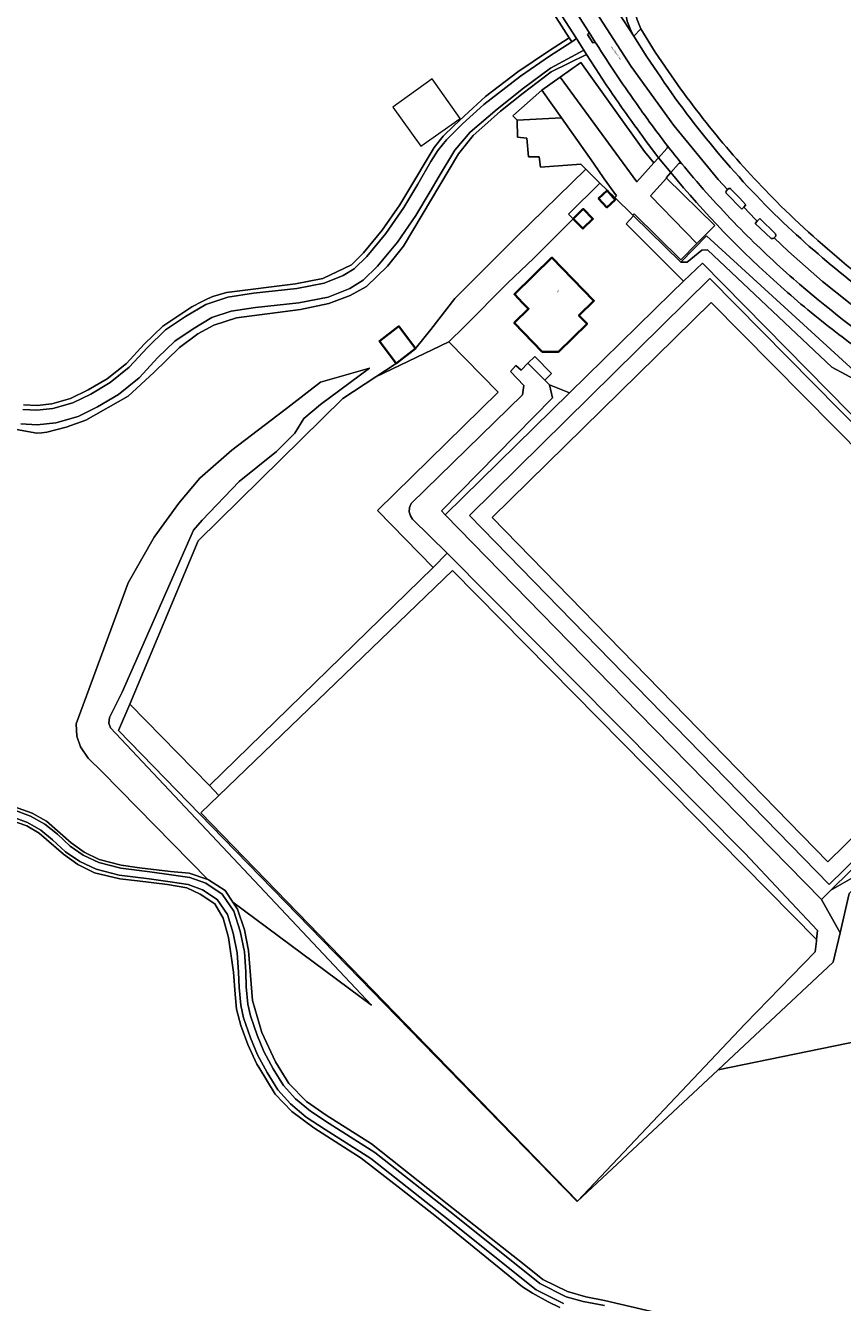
# Model space of a CAD drawing. Header units: metres. Extents: x 197700 to 204338, y 317132 to 325229.
# Tile 551 of 656: x 202313 to 202483, y 318153 to 318419. Entities that reach past the tile are written whole.
import ezdxf
from ezdxf.enums import TextEntityAlignment as Align

# ---------------------------------------------------------------- set-up
doc = ezdxf.new("R2010")
doc.units = ezdxf.units.M
for name, color, linetype, lineweight in [('B-WE-GR-BEPLANTING_CULTUUR_BODEMBEDEKKER-GV', 90, 'Continuous', 18), ('B-WE-GR-BOS_LOOF-GV', 40, 'Continuous', 13), ('B-WE-IE-TERREINAFSCHEIDING_KUNSTMATIG_HEKWERK-G', 20, 'IE-TERREINAFSCHEIDING-KUNSTMATIG', 18), ('B-WE-OG-BEBOUWING-GV', 7, 'Continuous', 35), ('B-WE-OG-BEBOUWING-T18', 10, 'Continuous', 18), ('B-WE-OG-TERREIN_CULTUURSCHEIDING-GV', 7, 'Continuous', 18), ('B-WE-OG-TERREIN_ERF-GV', 7, 'Continuous', 18), ('B-WE-OG-TOPOGRAFIE-T18', 10, 'Continuous', 18), ('B-WE-VH-ONVERHARD-GV', 252, 'Continuous', 18), ('B-WE-VH-VERHARDING_ASFALT-GV', 252, 'Continuous', 18), ('B-WE-VH-VERHARDING_BETONSTRAATSTEEN-GV', 252, 'Continuous', 18), ('B-WE-VH-VERHARDING_GESLOTEN-GV', 252, 'Continuous', 18), ('B-WE-VH-VERHARDING_OPEN-GV', 252, 'Continuous', 18), ('B-WE-VH-VERHARDING_TEGEL-GV', 252, 'Continuous', 18), ('B-WE-VH-VERHARDING_TEGEL_RUBBER-GV', 252, 'Continuous', 18)]:
    doc.layers.add(name, color=color, linetype=linetype, lineweight=lineweight)
doc.styles.add('NLCS-ISO-M200-T18', font='NLCS-ISO.ttf', dxfattribs={"height": 0.36})
doc.linetypes.add('IE-TERREINAFSCHEIDING-KUNSTMATIG', pattern='A,4,[82,NLCS.SHX,S=0.75,R=90,X=0,Y=0],4,-2', length=10)

msp = doc.modelspace()

# ---------------------------------------------------------------- linework, layer by layer
at = {"layer": 'B-WE-GR-BEPLANTING_CULTUUR_BODEMBEDEKKER-GV'}
msp.add_lwpolyline([(202421.829, 318343.917), (202422.48, 318341.252), (202399.393, 318317.75), (202400.148, 318316.949), (202426.036, 318342.294)], close=True, dxfattribs=at)
at = {"layer": 'B-WE-GR-BOS_LOOF-GV'}
for points in [[(202312.49, 318339.805), (202315.295, 318339.646), (202318.375, 318339.96), (202322.273, 318341.066), (202325.901, 318342.913), (202329.864, 318345.169), (202333.87, 318348.392), (202337.559, 318352.408), (202341.447, 318356.153), (202347.467, 318360.129), (202349.649, 318361.228), (202350.733, 318361.79), (202351.861, 318362.251), (202353.026, 318362.61), (202354.695, 318363.126), (202369.055, 318364.938), (202374.69, 318365.991), (202380.69, 318368.87), (202383.149, 318371.336), (202387.08, 318376.057), (202390.715, 318381.343), (202392.165, 318383.734), (202397.89, 318393.248), (202399.735, 318395.593), (202401.962, 318397.73), (202404.188, 318399.834), (202408.566, 318403.814), (202415.23, 318408.945), (202421.653, 318413.286), (202425.923, 318416.066), (202420.063, 318425.289)], [(202432.221, 318408.428), (202429.552, 318412.587), (202422.188, 318409.001), (202416.401, 318404.521), (202411.629, 318400.822), (202408.412, 318397.858), (202405.956, 318395.732), (202402.939, 318391.939), (202391.472, 318372.756), (202388.197, 318368.582), (202383.83, 318364.37), (202380.398, 318362.459), (202375.953, 318360.821), (202370.052, 318359.589), (202356.756, 318357.873), (202352.038, 318356.352), (202348.762, 318354.557), (202344.902, 318351.71), (202339.599, 318346.523), (202334.241, 318341.569), (202325.464, 318336.575), (202321.329, 318335.131), (202317.311, 318334.078), (202316.258, 318333.96), (202315.244, 318333.882), (202305.179, 318335.716)], [(202489.01, 318208.199), (202456.906, 318201.616), (202427.581, 318174.238), (202387.567, 318215.288), (202353.97, 318249.712), (202332.262, 318272.072), (202334.579, 318277.599), (202348.779, 318311.479), (202378.868, 318341.122), (202385.727, 318345.597), (202389.986, 318348.375), (202393.965, 318351.469), (202397.159, 318355.417), (202402.166, 318361.897), (202414.912, 318374.643), (202429.434, 318388.713), (202428.363, 318389.764), (202419.963, 318389.133), (202419.717, 318391.273), (202417.515, 318391.285), (202417.15, 318395.157), (202415.205, 318395.36), (202415.139, 318398.911), (202414.226, 318399.792), (202420.233, 318405.141), (202424.072, 318407.87), (202428.354, 318410.913), (202441.567, 318392.436), (202443.561, 318390.078), (202444.492, 318391.117), (202442.709, 318393.542)], [(202310.429, 318256.313), (202314.29, 318254.947), (202317.274, 318253.25), (202322.422, 318248.783), (202325.078, 318246.821), (202328.218, 318245.3), (202332.82, 318244.09), (202336.584, 318243.583), (202343.019, 318242.803), (202346.921, 318242.444), (202350.817, 318241.12), (202328.824, 318263.531), (202325.938, 318266.362), (202324.347, 318268.696), (202323.549, 318270.913), (202323.437, 318273.472), (202334.273, 318302.79), (202339.635, 318312.276), (202344.805, 318319.342), (202349.17, 318324.536), (202355.797, 318330.359), (202368.058, 318339.685), (202374.244, 318344.45), (202384.424, 318347.373), (202374.215, 318339.858), (202370.752, 318336.944), (202368.873, 318333.862), (202365.112, 318330.097), (202357.301, 318323.816), (202349.619, 318315.812), (202347.856, 318313.725), (202332.965, 318280.084), (202330.332, 318274.772), (202330.253, 318273.648), (202330.592, 318272.655), (202384.824, 318215.007), (202356.039, 318236.418), (202357.009, 318234.963), (202358.452, 318230.71), (202359.271, 318226.379), (202360.12, 318215.98), (202362.026, 318209.346), (202364.873, 318203.26), (202367.642, 318198.734), (202371.309, 318195.028), (202375.404, 318192.18), (202384.82, 318186.193), (202400.577, 318173.748), (202416.568, 318161.108), (202420.485, 318158.002), (202425.595, 318155.505), (202429.378, 318154.413), (202433.278, 318153.633), (202455.793, 318148.403)], [(202424.022, 318152.221), (202421.604, 318153.372), (202418.327, 318155.186), (202416.229, 318156.496), (202398.372, 318171.005), (202391.022, 318176.791), (202382.717, 318183.26), (202372.859, 318189.541), (202368.29, 318192.944), (202364.82, 318196.525), (202361.399, 318202.126), (202360.974, 318202.74), (202359.153, 318206.837), (202357.671, 318210.777), (202356.774, 318214.171), (202356.462, 318217.292), (202356.151, 318221.853), (202355.113, 318229.1), (202354.021, 318233.119), (202352.265, 318236.084), (202349.223, 318238.113), (202346.426, 318239.394), (202342.414, 318240.072), (202336.174, 318240.833), (202332.488, 318241.262), (202327.219, 318242.522), (202323.748, 318244.238), (202320.765, 318246.384), (202315.733, 318250.734), (202313.198, 318252.294), (202309.599, 318253.519)]]:
    msp.add_lwpolyline(points, dxfattribs=at)
for points in [[(202438.603, 318399.141, -0.0109371), (202432.221, 318408.428)], [(202442.709, 318393.542, -0.0052729), (202438.603, 318399.141)]]:
    msp.add_lwpolyline(points, format="xyb", dxfattribs=at)
msp.add_lwpolyline([(202356.039, 318236.418), (202384.824, 318215.007), (202330.592, 318272.655), (202330.253, 318273.648), (202330.332, 318274.772), (202332.965, 318280.084), (202347.856, 318313.725), (202349.619, 318315.812), (202357.301, 318323.816), (202365.112, 318330.097), (202368.873, 318333.862), (202370.752, 318336.944), (202374.215, 318339.858), (202384.424, 318347.373), (202374.244, 318344.45), (202368.058, 318339.685), (202355.797, 318330.359), (202349.17, 318324.536), (202344.805, 318319.342), (202339.635, 318312.276), (202334.273, 318302.79), (202323.437, 318273.472), (202323.549, 318270.913), (202324.347, 318268.696), (202325.938, 318266.362), (202328.824, 318263.531), (202350.817, 318241.12), (202350.939, 318241.079), (202354.434, 318238.826)], close=True, dxfattribs=at)
at = {"layer": 'B-WE-IE-TERREINAFSCHEIDING_KUNSTMATIG_HEKWERK-G'}
msp.add_lwpolyline([(202397.483, 318407.502), (202389.26, 318401.637), (202395.068, 318393.537), (202403.275, 318399.289)], close=True, dxfattribs=at)
for points in [[(202429.434, 318388.713), (202414.912, 318374.643), (202402.166, 318361.897), (202397.159, 318355.417), (202393.965, 318351.469)], [(202432.335, 318385.865), (202429.434, 318388.713)], [(202435.407, 318382.849), (202432.335, 318385.865)], [(202439.151, 318379.152), (202435.407, 318382.849)], [(202439.292, 318379.014), (202439.151, 318379.152)], [(202449.163, 318369.384), (202439.292, 318379.014)], [(202525.453, 318304.665), (202522.122, 318308.018), (202521.527, 318313.693), (202454.469, 318374.879), (202449.163, 318369.384)], [(202389.986, 318348.375), (202385.727, 318345.597)], [(202385.727, 318345.597), (202378.868, 318341.122), (202348.779, 318311.479), (202334.579, 318277.599)], [(202334.579, 318277.599), (202332.262, 318272.072), (202353.97, 318249.712), (202387.567, 318215.288), (202427.581, 318174.238)], [(202482.264, 318230.03), (202484.172, 318238.216), (202511.441, 318263.461), (202526.243, 318276.636)], [(202456.906, 318201.616), (202480.853, 318223.973), (202482.264, 318230.03)], [(202427.581, 318174.238), (202456.906, 318201.616)]]:
    msp.add_lwpolyline(points, dxfattribs=at)
at = {"layer": 'B-WE-OG-BEBOUWING-GV'}
for points in [[(202433.831, 318384.295), (202432.053, 318382.646), (202433.775, 318380.793), (202435.48, 318382.405)], [(202426.789, 318378.457), (202428.802, 318376.391), (202430.866, 318378.403), (202428.854, 318380.469)], [(202416.264, 318360.994), (202417.507, 318359.722), (202414.504, 318356.786), (202420.34, 318350.814), (202423.688, 318350.777), (202429.655, 318356.634), (202427.975, 318358.346), (202431.097, 318361.411), (202422.353, 318370.358), (202414.559, 318362.74)], [(202389.986, 318348.375), (202393.965, 318351.469), (202390.497, 318356.087), (202386.485, 318353.031)]]:
    msp.add_lwpolyline(points, close=True, dxfattribs=at)
at = {"layer": 'B-WE-OG-TERREIN_CULTUURSCHEIDING-GV'}
for points in [[(202339.33, 318533.966), (202343.632, 318529.22), (202350.542, 318521.6), (202362.013, 318508.367), (202363.643, 318506.338), (202369.237, 318499.374), (202373.815, 318493.673), (202384.218, 318479.606), (202394.535, 318464.774), (202406.523, 318446.455), (202419.504, 318426.163), (202420.063, 318425.289), (202425.923, 318416.066), (202426.483, 318415.237), (202427.449, 318415.864), (202416.937, 318432.243), (202418.038, 318432.937), (202410.092, 318445.347), (202409.91, 318445.631)], [(202440.869, 318417.898), (202443.804, 318413.038), (202446.581, 318409.029)], [(202312.341, 318338.816), (202315.26, 318338.647), (202318.613, 318338.989), (202322.744, 318340.184), (202326.449, 318341.998), (202330.487, 318344.387), (202334.451, 318347.578), (202338.237, 318351.673), (202342.021, 318355.334), (202346.158, 318358.115), (202350.379, 318360.63), (202354.942, 318362.157), (202360.337, 318362.989), (202369.312, 318363.972), (202374.969, 318365.031), (202378.948, 318366.628), (202381.254, 318368.044), (202383.845, 318370.618), (202387.825, 318375.389), (202391.531, 318380.764), (202394.483, 318385.623), (202397.2, 318390.37), (202398.653, 318392.601), (202400.429, 318394.873), (202403.756, 318398.175), (202408.2, 318402.194), (202415.83, 318408.047), (202421.855, 318412.237), (202426.483, 318415.237), (202425.923, 318416.066), (202421.653, 318413.286), (202415.23, 318408.945), (202408.566, 318403.814), (202404.188, 318399.834), (202401.962, 318397.73), (202399.735, 318395.593), (202397.89, 318393.248), (202392.165, 318383.734), (202390.715, 318381.343), (202387.08, 318376.057), (202383.149, 318371.336), (202380.69, 318368.87), (202374.69, 318365.991), (202369.055, 318364.938), (202354.695, 318363.126), (202353.026, 318362.61), (202351.861, 318362.251), (202350.733, 318361.79), (202349.649, 318361.228), (202347.467, 318360.129), (202341.447, 318356.153), (202337.559, 318352.408), (202333.87, 318348.392), (202329.864, 318345.169), (202325.901, 318342.913), (202322.273, 318341.066), (202318.375, 318339.96), (202315.295, 318339.646), (202312.49, 318339.805)], [(202305.179, 318335.716), (202315.244, 318333.882), (202316.258, 318333.96), (202317.311, 318334.078), (202321.329, 318335.131), (202325.464, 318336.575), (202334.241, 318341.569), (202339.599, 318346.523), (202344.902, 318351.71), (202348.762, 318354.557), (202352.038, 318356.352), (202356.756, 318357.873), (202370.052, 318359.589), (202375.953, 318360.821), (202380.398, 318362.459), (202383.83, 318364.37), (202388.197, 318368.582), (202391.472, 318372.756), (202402.939, 318391.939), (202405.956, 318395.732), (202408.412, 318397.858), (202411.629, 318400.822), (202416.401, 318404.521), (202422.188, 318409.001), (202429.552, 318412.587), (202428.967, 318413.498), (202422.045, 318409.75), (202416.446, 318405.581), (202410.945, 318401.237), (202405.33, 318396.417), (202402.134, 318392.658), (202398.891, 318387.285), (202397.068, 318384.098), (202394.05, 318379.132), (202390.217, 318373.572), (202386.059, 318368.588), (202383.121, 318365.669), (202380.301, 318363.939), (202375.812, 318362.136), (202369.752, 318361.002), (202360.729, 318360.014), (202355.652, 318359.231), (202351.637, 318357.887), (202347.764, 318355.58), (202343.915, 318352.993), (202340.384, 318349.575), (202336.504, 318345.379), (202332.2, 318341.915), (202327.874, 318339.355), (202323.828, 318337.375), (202319.187, 318336.032), (202315.326, 318335.638), (202311.959, 318335.833)], [(202447.078, 318388.052), (202446.092, 318386.942), (202446.173, 318386.863), (202456.215, 318377.06), (202452.491, 318373.285), (202449.178, 318369.927), (202439.42, 318379.444), (202439.151, 318379.152), (202439.292, 318379.014), (202449.163, 318369.384), (202454.469, 318374.879), (202521.527, 318313.693), (202522.122, 318308.018), (202525.453, 318304.665), (202525.963, 318305.169)], [(202521.527, 318313.693), (202454.469, 318374.879), (202449.163, 318369.384), (202450.453, 318369.428), (202453.539, 318371.912), (202454.686, 318371.95), (202480.582, 318347.618), (202486.208, 318344.559)], [(202310.272, 318255.699), (202313.951, 318254.314), (202316.902, 318252.667), (202319.525, 318250.525), (202322.18, 318248.079), (202324.91, 318246.203), (202328.126, 318244.675), (202332.687, 318243.479), (202338.771, 318242.731), (202343.194, 318242.141), (202347.064, 318241.578), (202350.41, 318240.342), (202353.791, 318238.09), (202356.233, 318234.564), (202357.542, 318230.372), (202358.425, 318226.082), (202358.709, 318221.931), (202358.801, 318218.803), (202359.157, 318215.225), (202359.686, 318212.805), (202361.066, 318208.773), (202362.476, 318205.364), (202364.421, 318201.767), (202366.558, 318198.33), (202369.06, 318195.568), (202372.128, 318192.97), (202376.024, 318190.418), (202385.552, 318184.418), (202402.064, 318171.366), (202419.861, 318157.169), (202425.292, 318154.435), (202428.861, 318153.427), (202433.293, 318152.64)], [(202455.793, 318148.403), (202433.278, 318153.633), (202429.378, 318154.413), (202425.595, 318155.505), (202420.485, 318158.002), (202416.568, 318161.108), (202400.577, 318173.748), (202384.82, 318186.193), (202375.404, 318192.18), (202371.309, 318195.028), (202367.642, 318198.734), (202364.873, 318203.26), (202362.026, 318209.346), (202360.12, 318215.98), (202359.271, 318226.379), (202358.452, 318230.71), (202357.009, 318234.963), (202356.039, 318236.418), (202354.434, 318238.826), (202350.939, 318241.079), (202350.817, 318241.12), (202346.921, 318242.444), (202343.019, 318242.803), (202336.584, 318243.583), (202332.82, 318244.09), (202328.218, 318245.3), (202325.078, 318246.821), (202322.422, 318248.783), (202317.274, 318253.25), (202314.29, 318254.947), (202310.429, 318256.313)], [(202309.599, 318253.519), (202313.198, 318252.294), (202315.733, 318250.734), (202320.765, 318246.384), (202323.748, 318244.238), (202327.219, 318242.522), (202332.488, 318241.262), (202336.174, 318240.833), (202342.414, 318240.072), (202346.426, 318239.394), (202349.223, 318238.113), (202352.265, 318236.084), (202354.021, 318233.119), (202355.113, 318229.1), (202356.151, 318221.853), (202356.462, 318217.292), (202356.774, 318214.171), (202357.671, 318210.777), (202359.153, 318206.837), (202360.974, 318202.74), (202361.399, 318202.126), (202364.82, 318196.525), (202368.29, 318192.944), (202372.859, 318189.541), (202382.717, 318183.26), (202391.022, 318176.791), (202398.372, 318171.005), (202416.229, 318156.496), (202418.327, 318155.186), (202421.604, 318153.372), (202424.022, 318152.221)], [(202424.746, 318153.031), (202419.047, 318155.899), (202401.131, 318170.192), (202384.685, 318183.192), (202375.213, 318189.156), (202371.229, 318191.766), (202368.014, 318194.488), (202365.356, 318197.423), (202363.123, 318201.013), (202361.12, 318204.719), (202359.662, 318208.243), (202358.239, 318212.4), (202357.673, 318214.99), (202357.303, 318218.706), (202357.211, 318221.858), (202356.935, 318225.879), (202356.088, 318229.996), (202354.87, 318233.898), (202352.721, 318237), (202349.725, 318238.996), (202346.692, 318240.116), (202342.987, 318240.656), (202338.58, 318241.244), (202332.404, 318242.003), (202327.61, 318243.259), (202324.159, 318244.899), (202321.242, 318246.903), (202318.541, 318249.391), (202316.055, 318251.421), (202313.318, 318252.949), (202309.903, 318254.235)], [(202484.69, 318241.436), (202480.352, 318238.945), (202478.382, 318237.012), (202482.264, 318230.03), (202484.172, 318238.216)]]:
    msp.add_lwpolyline(points, dxfattribs=at)
for points in [[(202444.601, 318433.372, 0.3711248), (202440.869, 318417.898)], [(202446.581, 318409.029, 0.0449556), (202469.045, 318381.993)], [(202469.925, 318364.358, -0.0395595), (202447.078, 318388.052)], [(202469.045, 318381.993, 0.0509532), (202501.58, 318355.654)], [(202481.341, 318354.911, -0.0172986), (202469.925, 318364.358)], [(202492.215, 318347.086, -0.0160964), (202481.341, 318354.911)]]:
    msp.add_lwpolyline(points, format="xyb", dxfattribs=at)
for points in [[(202439.292, 318379.014), (202437.776, 318377.384), (202449.704, 318365.497), (202453.674, 318369.236), (202484.17, 318338.236), (202513.721, 318308.164), (202531.919, 318289.547), (202480.352, 318238.945), (202484.69, 318241.436), (202503.906, 318258.285), (202536.382, 318287.525), (202537.341, 318288.698), (202537.58, 318289.926), (202537.108, 318291.188), (202520.151, 318308.953), (202519.047, 318313.859), (202486.208, 318344.559), (202480.582, 318347.618), (202454.686, 318371.95), (202453.539, 318371.912), (202450.453, 318369.428), (202449.163, 318369.384)], [(202456.906, 318201.616), (202480.853, 318223.973), (202482.264, 318230.03), (202478.382, 318237.012), (202440.374, 318275.801), (202400.148, 318316.949), (202399.393, 318317.75), (202422.48, 318341.252), (202421.829, 318343.917), (202420.845, 318344.895), (202417.358, 318348.44), (202415.924, 318346.96), (202414.881, 318347.923), (202413.755, 318346.679), (202416.479, 318343.823), (202416.264, 318341.859), (202393.113, 318319.237), (202392.71, 318318.421), (202392.682, 318317.514), (202392.924, 318316.713), (202393.359, 318315.998), (202400.592, 318308.968), (202462.435, 318246.619), (202477.595, 318230.516), (202477.391, 318228.69), (202477.347, 318228.297), (202477.098, 318226.078), (202462.566, 318211.127), (202427.656, 318174.317), (202427.581, 318174.238)], [(202353.075, 318258.583), (202349.353, 318255.002), (202427.656, 318174.317), (202462.566, 318211.127), (202477.098, 318226.078), (202477.347, 318228.297), (202477.391, 318228.69), (202401.679, 318305.355)], [(202427.656, 318174.317), (202349.353, 318255.002), (202353.075, 318258.583), (202351.124, 318260.668), (202334.579, 318277.599), (202332.262, 318272.072), (202353.97, 318249.712), (202387.567, 318215.288), (202427.581, 318174.238)]]:
    msp.add_lwpolyline(points, close=True, dxfattribs=at)
at = {"layer": 'B-WE-OG-TERREIN_ERF-GV'}
msp.add_lwpolyline([(202484.172, 318238.216), (202482.264, 318230.03), (202480.853, 318223.973), (202456.906, 318201.616), (202489.01, 318208.199)], dxfattribs=at)
at = {"layer": 'B-WE-VH-ONVERHARD-GV'}
msp.add_lwpolyline([(202415.139, 318398.911), (202424.313, 318399.379), (202420.233, 318405.141), (202414.226, 318399.792)], close=True, dxfattribs=at)
for points in [[(202433.293, 318152.64), (202428.861, 318153.427), (202425.292, 318154.435), (202419.861, 318157.169), (202402.064, 318171.366), (202385.552, 318184.418), (202376.024, 318190.418), (202372.128, 318192.97), (202369.06, 318195.568), (202366.558, 318198.33), (202364.421, 318201.767), (202362.476, 318205.364), (202361.066, 318208.773), (202359.686, 318212.805), (202359.157, 318215.225), (202358.801, 318218.803), (202358.709, 318221.931), (202358.425, 318226.082), (202357.542, 318230.372), (202356.233, 318234.564), (202353.791, 318238.09), (202350.41, 318240.342), (202347.064, 318241.578), (202343.194, 318242.141), (202338.771, 318242.731), (202332.687, 318243.479), (202328.126, 318244.675), (202324.91, 318246.203), (202322.18, 318248.079), (202319.525, 318250.525), (202316.902, 318252.667), (202313.951, 318254.314), (202310.272, 318255.699)], [(202309.903, 318254.235), (202313.318, 318252.949), (202316.055, 318251.421), (202318.541, 318249.391), (202321.242, 318246.903), (202324.159, 318244.899), (202327.61, 318243.259), (202332.404, 318242.003), (202338.58, 318241.244), (202342.987, 318240.656), (202346.692, 318240.116), (202349.725, 318238.996), (202352.721, 318237), (202354.87, 318233.898), (202356.088, 318229.996), (202356.935, 318225.879), (202357.211, 318221.858), (202357.303, 318218.706), (202357.673, 318214.99), (202358.239, 318212.4), (202359.662, 318208.243), (202361.12, 318204.719), (202363.123, 318201.013), (202365.356, 318197.423), (202368.014, 318194.488), (202371.229, 318191.766), (202375.213, 318189.156), (202384.685, 318183.192), (202401.131, 318170.192), (202419.047, 318155.899), (202424.746, 318153.031)]]:
    msp.add_lwpolyline(points, dxfattribs=at)
at = {"layer": 'B-WE-VH-VERHARDING_ASFALT-GV'}
for points in [[(202444.228, 318408.953), (202442.073, 318412.078), (202439.362, 318416.407), (202429.639, 318431.444), (202419.511, 318446.921), (202417.714, 318449.876), (202414.644, 318448.052), (202426.416, 318429.362), (202438.803, 318410.1), (202447.722, 318397.794), (202456.937, 318386.613), (202458.89, 318384.503), (202459.115, 318384.692), (202459.321, 318384.744), (202459.451, 318384.719), (202459.566, 318384.616), (202461.356, 318382.771), (202462.661, 318381.312), (202462.256, 318380.866), (202464.665, 318378.263), (202465.034, 318377.906)], [(202433.421, 318440.695), (202431.893, 318440.603), (202430.051, 318440.554), (202428.326, 318440.779), (202426.612, 318441.396), (202424.728, 318442.202), (202423.063, 318443.317), (202420.925, 318445.16), (202419.511, 318446.921), (202429.639, 318431.444), (202439.362, 318416.407)], [(202484.359, 318360.846), (202478.619, 318365.4), (202471.514, 318371.646), (202468.593, 318374.468), (202468.52, 318374.398), (202468.379, 318374.317), (202468.26, 318374.311), (202468.117, 318374.312), (202467.953, 318374.339), (202464.622, 318377.482), (202465.034, 318377.906), (202464.665, 318378.263), (202462.256, 318380.866), (202461.838, 318380.407), (202458.605, 318383.749), (202458.512, 318384.006), (202458.563, 318384.15), (202458.807, 318384.434), (202458.89, 318384.503), (202456.937, 318386.613), (202447.722, 318397.794), (202438.803, 318410.1), (202426.416, 318429.362)], [(202423.618, 318427.287), (202429.974, 318417.336), (202431.503, 318414.943), (202431.54, 318414.885)], [(202446.371, 318393.608), (202446.372, 318393.606)], [(202449.352, 318389.869), (202449.899, 318389.203), (202450.449, 318388.54)], [(202465.034, 318377.906), (202465.574, 318378.461), (202468.847, 318375.286), (202468.897, 318374.988), (202468.863, 318374.783), (202468.717, 318374.586), (202468.593, 318374.468), (202471.514, 318371.646), (202478.619, 318365.4), (202484.359, 318360.846), (202498.121, 318351.276), (202519.017, 318337.379), (202521.08, 318340.389), (202515.589, 318343.958), (202511.297, 318346.748), (202501.68, 318353.059)]]:
    msp.add_lwpolyline(points, dxfattribs=at)
for points in [[(202439.362, 318416.407, -0.3245035), (202441.045, 318432.935)], [(202431.54, 318414.885, 0.0147626), (202440.509, 318401.559)], [(202471.411, 318376.737, -0.0560375), (202444.228, 318408.953)], [(202440.509, 318401.559, 0.0128165), (202446.371, 318393.608)], [(202446.372, 318393.606, 0.0061433), (202449.352, 318389.869)], [(202450.449, 318388.54, 0.0206756), (202461.615, 318376.249)], [(202461.615, 318376.249, 0.0174852), (202472.553, 318365.97)], [(202501.68, 318353.059, -0.0420549), (202471.411, 318376.737)], [(202472.553, 318365.97, 0.031846), (202494.121, 318349.359)]]:
    msp.add_lwpolyline(points, format="xyb", dxfattribs=at)
msp.add_lwpolyline([(202353.075, 318258.583), (202401.679, 318305.355), (202477.391, 318228.69), (202477.595, 318230.516), (202462.435, 318246.619), (202400.592, 318308.968), (202397.641, 318305.948), (202351.124, 318260.668)], close=True, dxfattribs=at)
at = {"layer": 'B-WE-VH-VERHARDING_BETONSTRAATSTEEN-GV'}
for points in [[(202429.974, 318417.336, -0.3916149), (202429.746, 318416.746)], [(202430.884, 318414.985, -0.3745053), (202431.503, 318414.943)], [(202446.372, 318393.606, -0.3457783), (202446.221, 318393.053)], [(202449.352, 318389.869, -0.0061433), (202446.372, 318393.606)], [(202448.684, 318389.861, -0.3952251), (202449.352, 318389.869)]]:
    msp.add_lwpolyline(points, format="xyb", dxfattribs=at)
for points in [[(202429.746, 318416.746), (202430.884, 318414.985)], [(202431.503, 318414.943), (202429.974, 318417.336)], [(202446.221, 318393.053), (202444.492, 318391.117)], [(202444.492, 318391.117), (202447.078, 318388.052), (202448.684, 318389.861)]]:
    msp.add_lwpolyline(points, dxfattribs=at)
for points in [[(202443.561, 318390.078), (202441.567, 318392.436), (202428.354, 318410.913), (202424.072, 318407.87), (202439.989, 318386.093)], [(202433.243, 318386.766), (202435.763, 318383.206), (202435.407, 318382.849), (202439.151, 318379.152), (202439.42, 318379.444), (202449.178, 318369.927), (202452.491, 318373.285), (202442.843, 318383.196), (202446.173, 318386.863), (202446.092, 318386.942), (202447.078, 318388.052), (202444.492, 318391.117), (202443.561, 318390.078), (202439.989, 318386.093), (202424.072, 318407.87), (202420.233, 318405.141), (202424.313, 318399.379), (202430.981, 318389.961)], [(202452.491, 318373.285), (202456.215, 318377.06), (202446.173, 318386.863), (202442.843, 318383.196)]]:
    msp.add_lwpolyline(points, close=True, dxfattribs=at)
at = {"layer": 'B-WE-VH-VERHARDING_GESLOTEN-GV'}
msp.add_lwpolyline([(202311.959, 318335.833), (202315.326, 318335.638), (202319.187, 318336.032), (202323.828, 318337.375), (202327.874, 318339.355), (202332.2, 318341.915), (202336.504, 318345.379), (202340.384, 318349.575), (202343.915, 318352.993), (202347.764, 318355.58), (202351.637, 318357.887), (202355.652, 318359.231), (202360.729, 318360.014), (202369.752, 318361.002), (202375.812, 318362.136), (202380.301, 318363.939), (202383.121, 318365.669), (202386.059, 318368.588), (202390.217, 318373.572), (202394.05, 318379.132), (202397.068, 318384.098), (202398.891, 318387.285), (202402.134, 318392.658), (202405.33, 318396.417), (202410.945, 318401.237), (202416.446, 318405.581), (202422.045, 318409.75), (202428.967, 318413.498), (202427.449, 318415.864), (202426.483, 318415.237), (202421.855, 318412.237), (202415.83, 318408.047), (202408.2, 318402.194), (202403.756, 318398.175), (202400.429, 318394.873), (202398.653, 318392.601), (202397.2, 318390.37), (202394.483, 318385.623), (202391.531, 318380.764), (202387.825, 318375.389), (202383.845, 318370.618), (202381.254, 318368.044), (202378.948, 318366.628), (202374.969, 318365.031), (202369.312, 318363.972), (202360.337, 318362.989), (202354.942, 318362.157), (202350.379, 318360.63), (202346.158, 318358.115), (202342.021, 318355.334), (202338.237, 318351.673), (202334.451, 318347.578), (202330.487, 318344.387), (202326.449, 318341.998), (202322.744, 318340.184), (202318.613, 318338.989), (202315.26, 318338.647), (202312.341, 318338.816)], dxfattribs=at)
at = {"layer": 'B-WE-VH-VERHARDING_OPEN-GV'}
for points in [[(202435.407, 318382.849), (202435.763, 318383.206), (202433.243, 318386.766), (202430.981, 318389.961), (202424.313, 318399.379), (202415.139, 318398.911), (202415.205, 318395.36), (202417.15, 318395.157), (202417.515, 318391.285), (202419.717, 318391.273), (202419.963, 318389.133), (202428.363, 318389.764), (202429.434, 318388.713), (202432.335, 318385.865)], [(202429.434, 318388.713), (202414.912, 318374.643), (202402.166, 318361.897), (202397.159, 318355.417), (202393.965, 318351.469), (202389.986, 318348.375), (202385.727, 318345.597), (202400.889, 318352.887), (202404.132, 318355.957), (202413.081, 318365.067), (202418.588, 318370.24), (202426.789, 318378.457), (202425.814, 318379.39), (202432.335, 318385.865)], [(202449.704, 318365.497), (202437.776, 318377.384), (202439.292, 318379.014), (202439.151, 318379.152), (202435.407, 318382.849), (202432.335, 318385.865), (202425.814, 318379.39), (202426.789, 318378.457), (202418.588, 318370.24), (202413.081, 318365.067), (202404.132, 318355.957), (202400.889, 318352.887), (202411.166, 318342.399), (202386.085, 318317.815), (202397.641, 318305.948), (202400.592, 318308.968), (202393.359, 318315.998), (202392.924, 318316.713), (202392.682, 318317.514), (202392.71, 318318.421), (202393.113, 318319.237), (202416.264, 318341.859), (202416.479, 318343.823), (202413.755, 318346.679), (202414.881, 318347.923), (202415.924, 318346.96), (202417.358, 318348.44), (202418.769, 318349.827), (202422.255, 318346.282), (202420.845, 318344.895), (202421.829, 318343.917), (202426.036, 318342.294), (202447.205, 318363.02)], [(202433.831, 318384.295), (202435.48, 318382.405), (202433.775, 318380.793), (202432.053, 318382.646)], [(202458.89, 318384.503), (202458.807, 318384.434), (202458.563, 318384.15), (202458.512, 318384.006), (202458.605, 318383.749), (202461.838, 318380.407), (202462.256, 318380.866), (202462.661, 318381.312), (202461.356, 318382.771), (202459.566, 318384.616), (202459.451, 318384.719), (202459.321, 318384.744), (202459.115, 318384.692)], [(202426.789, 318378.457), (202428.854, 318380.469), (202430.866, 318378.403), (202428.802, 318376.391)], [(202468.593, 318374.468), (202468.717, 318374.586), (202468.863, 318374.783), (202468.897, 318374.988), (202468.847, 318375.286), (202465.574, 318378.461), (202465.034, 318377.906), (202464.622, 318377.482), (202467.953, 318374.339), (202468.117, 318374.312), (202468.26, 318374.311), (202468.379, 318374.317), (202468.52, 318374.398)], [(202416.264, 318360.994), (202414.559, 318362.74), (202422.353, 318370.358), (202431.097, 318361.411), (202427.975, 318358.346), (202429.655, 318356.634), (202423.688, 318350.777), (202420.34, 318350.814), (202414.504, 318356.786), (202417.507, 318359.722)], [(202478.382, 318237.012), (202480.352, 318238.945), (202531.919, 318289.547), (202513.721, 318308.164), (202484.17, 318338.236), (202453.674, 318369.236), (202449.704, 318365.497), (202447.205, 318363.02), (202426.036, 318342.294), (202400.148, 318316.949), (202440.374, 318275.801)], [(202405.189, 318316.776), (202455.183, 318366.004), (202530.633, 318289.602), (202479.983, 318240.111)], [(202418.769, 318349.827), (202417.358, 318348.44), (202420.845, 318344.895), (202422.255, 318346.282)]]:
    msp.add_lwpolyline(points, close=True, dxfattribs=at)
at = {"layer": 'B-WE-VH-VERHARDING_TEGEL-GV'}
for points in [[(202429.974, 318417.336), (202423.618, 318427.287), (202411.528, 318446.2), (202410.092, 318445.347), (202418.038, 318432.937), (202416.937, 318432.243), (202427.449, 318415.864), (202428.967, 318413.498), (202429.552, 318412.587), (202432.221, 318408.428)], [(202439.362, 318416.407), (202440.869, 318417.898)], [(202440.869, 318417.898), (202439.362, 318416.407), (202442.073, 318412.078), (202444.228, 318408.953)], [(202446.581, 318409.029), (202443.804, 318413.038), (202440.869, 318417.898)], [(202430.884, 318414.985), (202429.746, 318416.746)], [(202431.54, 318414.885), (202431.503, 318414.943)], [(202442.709, 318393.542), (202444.492, 318391.117), (202446.221, 318393.053)], [(202446.372, 318393.606), (202446.371, 318393.608)], [(202448.684, 318389.861), (202447.078, 318388.052)], [(202450.449, 318388.54), (202449.899, 318389.203), (202449.352, 318389.869)]]:
    msp.add_lwpolyline(points, dxfattribs=at)
for points in [[(202441.045, 318432.935, 0.3245035), (202439.362, 318416.407)], [(202440.869, 318417.898, -0.3711248), (202444.601, 318433.372)], [(202429.746, 318416.746, 0.3916149), (202429.974, 318417.336)], [(202431.503, 318414.943, 0.3745053), (202430.884, 318414.985)], [(202440.509, 318401.559, -0.0147626), (202431.54, 318414.885)], [(202432.221, 318408.428, 0.0109371), (202438.603, 318399.141)], [(202444.228, 318408.953, 0.0560375), (202471.411, 318376.737)], [(202469.045, 318381.993, -0.0449556), (202446.581, 318409.029)], [(202438.603, 318399.141, 0.0052729), (202442.709, 318393.542)], [(202446.371, 318393.608, -0.0128165), (202440.509, 318401.559)], [(202446.221, 318393.053, 0.3457783), (202446.372, 318393.606)], [(202449.352, 318389.869, 0.3952251), (202448.684, 318389.861)], [(202461.615, 318376.249, -0.0206756), (202450.449, 318388.54)], [(202447.078, 318388.052, 0.0395595), (202469.925, 318364.358)], [(202501.58, 318355.654, -0.0509532), (202469.045, 318381.993)], [(202472.553, 318365.97, -0.0174852), (202461.615, 318376.249)], [(202471.411, 318376.737, 0.0420549), (202501.68, 318353.059)], [(202494.121, 318349.359, -0.031846), (202472.553, 318365.97)], [(202469.925, 318364.358, 0.0172986), (202481.341, 318354.911)], [(202481.341, 318354.911, 0.0160964), (202492.215, 318347.086)]]:
    msp.add_lwpolyline(points, format="xyb", dxfattribs=at)
at = {"layer": 'B-WE-VH-VERHARDING_TEGEL_RUBBER-GV'}
for points in [[(202405.189, 318316.776), (202479.983, 318240.111), (202530.633, 318289.602), (202455.183, 318366.004)], [(202455.446, 318361.015), (202409.913, 318316.382), (202479.721, 318244.837), (202525.778, 318289.996)], [(202455.446, 318361.015), (202525.778, 318289.996), (202479.721, 318244.837), (202409.913, 318316.382)], [(202385.727, 318345.597), (202378.868, 318341.122), (202348.779, 318311.479), (202334.579, 318277.599), (202351.124, 318260.668), (202397.641, 318305.948), (202386.085, 318317.815), (202411.166, 318342.399), (202400.889, 318352.887)]]:
    msp.add_lwpolyline(points, close=True, dxfattribs=at)

# ---------------------------------------------------------------- texts
at = {"layer": 'B-WE-OG-BEBOUWING-T18', "style": 'NLCS-ISO-M200-T18'}
msp.add_text('80', height=0.36, rotation=44.3, dxfattribs=at).set_placement((202423.57, 318363.39), align=Align.MIDDLE)
at = {"layer": 'B-WE-OG-TOPOGRAFIE-T18', "style": 'NLCS-ISO-M200-T18'}
msp.add_text('Voorterstraat', height=0.36, rotation=305.8, dxfattribs=at).set_placement((202435.678, 318412.91), align=Align.MIDDLE)

doc.saveas('drawing.dxf')
